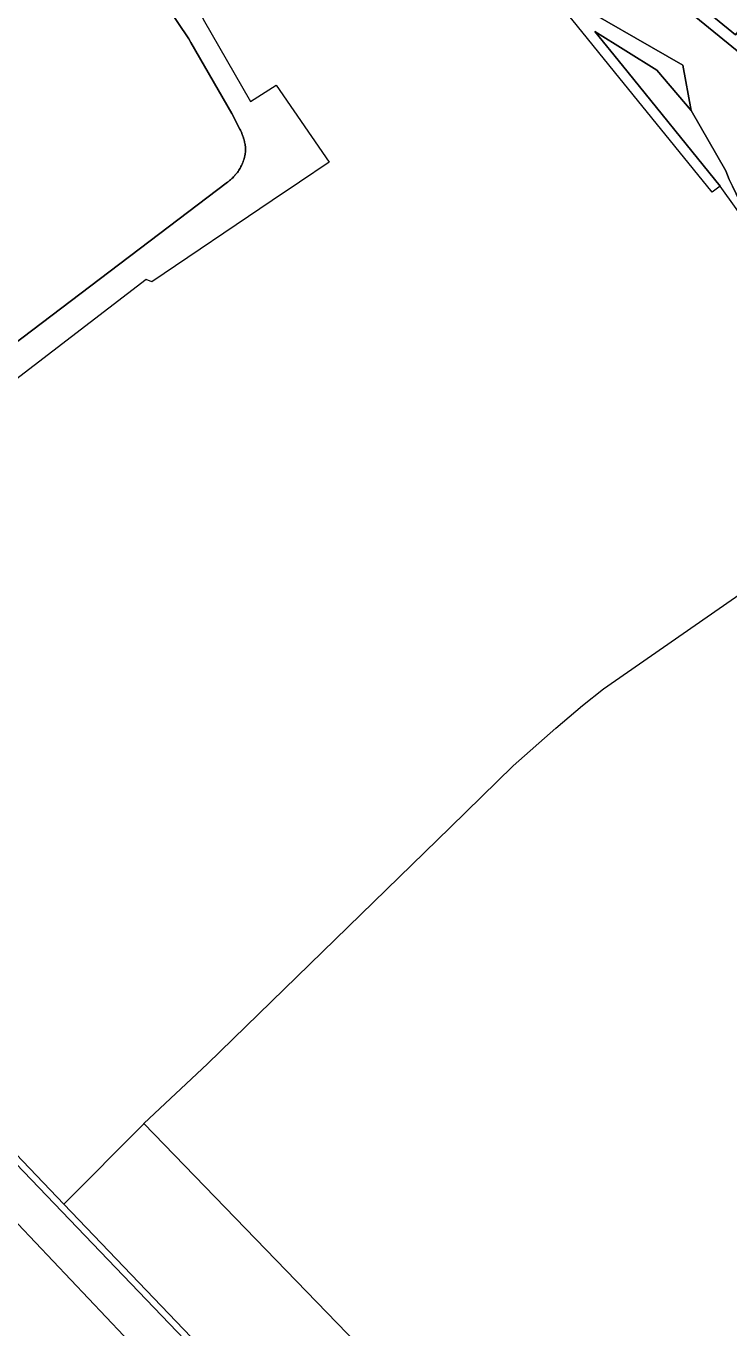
# Model space of a CAD drawing. Extents: x -650451 to -642268, y -1075216 to -1066610.
# Drawn here: x -646629.3 to -646422, y -1072504.6 to -1072120.7 of the extents above; entities that cross this region are included whole.
import ezdxf

# ---------------------------------------------------------------- set-up
doc = ezdxf.new("R2010")
doc.units = 0
doc.header["$LTSCALE"] = 4.8
for name, color, linetype, lineweight in [('13', 7, 'Continuous', 13), ('15', 7, 'Continuous', 13), ('2', 7, 'Continuous', 13), ('25', 7, 'Continuous', 13), ('40', 7, 'Continuous', 13), ('41', 7, 'Continuous', 13), ('45', 7, 'Continuous', 13), ('46', 7, 'Continuous', 13), ('6', 7, 'Continuous', 13)]:
    doc.layers.add(name, color=color, linetype=linetype, lineweight=lineweight)

msp = doc.modelspace()

# ---------------------------------------------------------------- linework, layer by layer
at = {"layer": '13'}
for points in [[(-646593.681, -1072106.013), (-646581.29, -1072124.56), (-646580.67, -1072125.63), (-646568.62, -1072146.55), (-646566.264, -1072151.112), (-646566.069, -1072151.486), (-646565.95, -1072151.72), (-646565.892, -1072151.838), (-646565.78, -1072152.076), (-646565.672, -1072152.317), (-646565.62, -1072152.438), (-646565.519, -1072152.683), (-646565.423, -1072152.929), (-646565.332, -1072153.178), (-646565.245, -1072153.429), (-646565.164, -1072153.681), (-646565.125, -1072153.808), (-646565.05, -1072154.064), (-646564.981, -1072154.32), (-646564.948, -1072154.449), (-646564.887, -1072154.707), (-646564.83, -1072154.967), (-646564.755, -1072155.358), (-646564.712, -1072155.62), (-646564.673, -1072155.882), (-646564.656, -1072156.013), (-646564.625, -1072156.276), (-646564.589, -1072156.671), (-646564.58, -1072156.802), (-646564.559, -1072157.196), (-646564.55, -1072157.59), (-646564.573, -1072157.792), (-646564.599, -1072157.993), (-646564.628, -1072158.194), (-646564.661, -1072158.395), (-646564.696, -1072158.596), (-646564.755, -1072158.896), (-646564.799, -1072159.096), (-646564.845, -1072159.295), (-646564.895, -1072159.493), (-646564.975, -1072159.789), (-646565.093, -1072160.181), (-646565.223, -1072160.569), (-646565.293, -1072160.761), (-646565.365, -1072160.952), (-646565.441, -1072161.142), (-646565.559, -1072161.424), (-646565.684, -1072161.703), (-646565.771, -1072161.887), (-646565.906, -1072162.16), (-646566, -1072162.34), (-646566.118, -1072162.552), (-646566.179, -1072162.657), (-646566.367, -1072162.971), (-646566.564, -1072163.279), (-646566.77, -1072163.583), (-646566.984, -1072163.882), (-646567.207, -1072164.175), (-646567.36, -1072164.367), (-646567.516, -1072164.556), (-646567.676, -1072164.743), (-646567.757, -1072164.835), (-646567.922, -1072165.017), (-646568.09, -1072165.196), (-646568.348, -1072165.458), (-646568.613, -1072165.714), (-646568.703, -1072165.797), (-646568.977, -1072166.042), (-646569.256, -1072166.279), (-646569.541, -1072166.508)], [(-646569.541, -1072166.508), (-646569.735, -1072166.656), (-646569.93, -1072166.8), (-646659.56, -1072234.65)]]:
    msp.add_lwpolyline(points, dxfattribs=at)
at = {"layer": '15'}
for points in [[(-646576.63, -1072030.7), (-646529.83, -1072058.46), (-646501.87, -1072073.55), (-646489.58, -1072095.65), (-646471.84, -1072111.32), (-646435.6, -1072132.24), (-646433.16, -1072145.61)], [(-646424.56, -1072167.96), (-646426.98, -1072169.74), (-646455.75, -1072134.29), (-646468.35, -1072118.76), (-646469.41, -1072117.44), (-646472.72, -1072115.38), (-646491.69, -1072097.45), (-646507.28, -1072078.4), (-646573.05, -1072038.46)], [(-646000.45, -1072615.28), (-645999.14, -1072611.29), (-646006.21, -1072593.04), (-646009.27, -1072582.89), (-646016.46, -1072568.07), (-646027.37, -1072549.05), (-646034.83, -1072536.97), (-646054.33, -1072506.16), (-646088.86, -1072457.93), (-646132.34, -1072412.37), (-646164.02, -1072390), (-646206.07, -1072366.43), (-646248.46, -1072343.52), (-646270.62, -1072332.33), (-646289.9, -1072320.26), (-646308.74, -1072304.97), (-646324.17, -1072289.15), (-646339.07, -1072270.33), (-646350.46, -1072250.81), (-646370.83, -1072206.8), (-646394.24, -1072163.81), (-646419.55, -1072128.03), (-646512.21, -1072052.57)], [(-646601, -1072067.55), (-646601.42, -1072071.01), (-646601.16, -1072074.07), (-646600.8, -1072075.94), (-646600.22, -1072077.86), (-646598.67, -1072081.55), (-646595.86, -1072086.82), (-646593.13, -1072091.01), (-646591.02, -1072094.4), (-646585.08, -1072104.81), (-646583.9, -1072106.42), (-646577.41, -1072117.76), (-646577.08, -1072118.7), (-646563.11, -1072143.03), (-646555.49, -1072138.17), (-646539.94, -1072160.83), (-646548.676, -1072166.737), (-646556.693, -1072172.159)], [(-646569.541, -1072166.508), (-646569.256, -1072166.279), (-646568.977, -1072166.042), (-646568.703, -1072165.797), (-646568.613, -1072165.714), (-646568.348, -1072165.458), (-646568.09, -1072165.196), (-646567.922, -1072165.017), (-646567.757, -1072164.835), (-646567.676, -1072164.743), (-646567.516, -1072164.556), (-646567.36, -1072164.367), (-646567.207, -1072164.175), (-646566.984, -1072163.882), (-646566.77, -1072163.583), (-646566.564, -1072163.279), (-646566.367, -1072162.971), (-646566.179, -1072162.657), (-646566.118, -1072162.552), (-646566, -1072162.34), (-646565.906, -1072162.16), (-646565.771, -1072161.887), (-646565.684, -1072161.703), (-646565.559, -1072161.424), (-646565.441, -1072161.142), (-646565.365, -1072160.952), (-646565.293, -1072160.761), (-646565.223, -1072160.569), (-646565.093, -1072160.181), (-646564.975, -1072159.789), (-646564.895, -1072159.493), (-646564.845, -1072159.295), (-646564.799, -1072159.096), (-646564.755, -1072158.896), (-646564.696, -1072158.596), (-646564.661, -1072158.395), (-646564.628, -1072158.194), (-646564.599, -1072157.993), (-646564.573, -1072157.792), (-646564.55, -1072157.59), (-646564.559, -1072157.196), (-646564.58, -1072156.802), (-646564.589, -1072156.671), (-646564.625, -1072156.276), (-646564.656, -1072156.013), (-646564.673, -1072155.882), (-646564.712, -1072155.62), (-646564.755, -1072155.358), (-646564.83, -1072154.967), (-646564.887, -1072154.707), (-646564.948, -1072154.449), (-646564.981, -1072154.32), (-646565.05, -1072154.064), (-646565.125, -1072153.808), (-646565.164, -1072153.681), (-646565.245, -1072153.429), (-646565.332, -1072153.178), (-646565.423, -1072152.929), (-646565.519, -1072152.683), (-646565.62, -1072152.438), (-646565.672, -1072152.317), (-646565.78, -1072152.076), (-646565.892, -1072151.838), (-646565.95, -1072151.72), (-646566.069, -1072151.486), (-646566.264, -1072151.112), (-646568.62, -1072146.55), (-646580.67, -1072125.63), (-646581.29, -1072124.56), (-646593.681, -1072106.013)], [(-646433.16, -1072145.61), (-646443.3, -1072133.79), (-646461.56, -1072122.36), (-646453.42, -1072132.4), (-646424.56, -1072167.96)], [(-646659.56, -1072234.65), (-646569.93, -1072166.8), (-646569.735, -1072166.656), (-646569.541, -1072166.508)], [(-646556.693, -1072172.159), (-646592.2, -1072196.17), (-646593.85, -1072195.48), (-646643.55, -1072233.5), (-646737.449, -1072305.019), (-646758.684, -1072283.41), (-646766.842, -1072275.063)], [(-646466.84, -1072620.18), (-646470.33, -1072617.33), (-646479.13, -1072616.26), (-646469.93, -1072603.28), (-646499.98, -1072594.11), (-646555.4, -1072536.38), (-646709.19, -1072376.06), (-646746.37, -1072333.94), (-646794.77, -1072282.59), (-646806.14, -1072261.22), (-646814.33, -1072251.34), (-646837.4, -1072236.27), (-646874.21, -1072201.34), (-646882.135, -1072193.308)], [(-646875.509, -1072192.58), (-646870.21, -1072199.51), (-646833.75, -1072233.32), (-646803.98, -1072254.74), (-646791.59, -1072279.78), (-646769.24, -1072303.65), (-646750.58, -1072315.02), (-646750.12, -1072315.82), (-646731.82, -1072348.2), (-646696.83, -1072385.81), (-646618.158, -1072468.098)], [(-646618.158, -1072468.098), (-646554.1, -1072535.1), (-646496.37, -1072590.65), (-646464.22, -1072595.84)]]:
    msp.add_lwpolyline(points, dxfattribs=at)
msp.add_lwpolyline([(-646396.16, -1072093.12), (-646404.5, -1072081.26), (-646409.87, -1072073.68), (-646423.17, -1072054.9), (-646431.45, -1072065.31), (-646439.1, -1072074.94), (-646446.74, -1072084.55), (-646454.82, -1072094.71), (-646437.75, -1072108.75), (-646420.06, -1072123.31), (-646411.77, -1072112.84), (-646404.2, -1072103.27)], close=True, dxfattribs=at)
at = {"layer": '2'}
for points in [[(-646504.244, -1072357.026), (-646485.656, -1072338.908), (-646473.069, -1072327.765), (-646465.227, -1072321.127), (-646459.03, -1072316.137), (-646380.12, -1072261.44)], [(-646594.561, -1072444.38), (-646575.792, -1072426.789), (-646504.244, -1072357.026)], [(-646345.741, -1072460.38), (-646389.081, -1072507.297), (-646445.877, -1072566.771), (-646459.575, -1072583.748), (-646594.561, -1072444.38)]]:
    msp.add_lwpolyline(points, dxfattribs=at)
at = {"layer": '25'}
for points in [[(-646882.135, -1072193.308), (-646874.21, -1072201.34), (-646837.4, -1072236.27), (-646814.33, -1072251.34), (-646806.14, -1072261.22), (-646794.77, -1072282.59), (-646746.37, -1072333.94), (-646709.19, -1072376.06), (-646555.4, -1072536.38), (-646499.98, -1072594.11), (-646469.93, -1072603.28), (-646479.13, -1072616.26), (-646470.33, -1072617.33), (-646466.84, -1072620.18)], [(-646564.91, -1072544.37), (-646595.21, -1072512.47), (-646647.48, -1072457.43), (-646768.87, -1072329.6), (-646772.7, -1072325.66)]]:
    msp.add_lwpolyline(points, dxfattribs=at)
at = {"layer": '40'}
for points in [[(-646424.56, -1072167.96), (-646453.42, -1072132.4), (-646461.56, -1072122.36), (-646443.3, -1072133.79), (-646433.16, -1072145.61)], [(-646433.16, -1072145.61), (-646422.94, -1072163.48), (-646421.9, -1072166.01), (-646420.97, -1072167.95), (-646415.75, -1072178.82), (-646410.68, -1072189.36)], [(-646410.68, -1072189.36), (-646415.84, -1072180.43), (-646419.83, -1072174.51), (-646424.56, -1072167.96)]]:
    msp.add_lwpolyline(points, dxfattribs=at)
at = {"layer": '41'}
for points in [[(-646618.158, -1072468.098), (-646594.606, -1072444.422), (-646594.561, -1072444.38)], [(-646594.561, -1072444.38), (-646459.575, -1072583.748), (-646445.877, -1072566.771), (-646389.081, -1072507.297), (-646345.741, -1072460.38), (-646345.36, -1072467.29)], [(-646464.22, -1072595.84), (-646496.37, -1072590.65), (-646554.1, -1072535.1), (-646618.158, -1072468.098)]]:
    msp.add_lwpolyline(points, dxfattribs=at)
at = {"layer": '45'}
for points in [[(-646433.16, -1072145.61), (-646435.6, -1072132.24), (-646471.84, -1072111.32), (-646489.58, -1072095.65), (-646501.87, -1072073.55), (-646529.83, -1072058.46), (-646576.63, -1072030.7)], [(-646512.21, -1072052.57), (-646419.55, -1072128.03), (-646394.24, -1072163.81), (-646370.83, -1072206.8), (-646350.46, -1072250.81), (-646339.07, -1072270.33), (-646324.17, -1072289.15), (-646308.74, -1072304.97), (-646289.9, -1072320.26), (-646270.62, -1072332.33), (-646248.46, -1072343.52), (-646206.07, -1072366.43), (-646164.02, -1072390), (-646132.34, -1072412.37), (-646088.86, -1072457.93), (-646054.33, -1072506.16), (-646034.83, -1072536.97), (-646027.37, -1072549.05), (-646016.46, -1072568.07), (-646009.27, -1072582.89), (-646006.21, -1072593.04), (-645999.14, -1072611.29), (-646000.45, -1072615.28)], [(-646415.75, -1072178.82), (-646420.97, -1072167.95), (-646421.9, -1072166.01), (-646422.94, -1072163.48), (-646433.16, -1072145.61)]]:
    msp.add_lwpolyline(points, dxfattribs=at)
at = {"layer": '46'}
msp.add_lwpolyline([(-646768.87, -1072329.6), (-646647.48, -1072457.43), (-646595.21, -1072512.47), (-646564.91, -1072544.37)], dxfattribs=at)
at = {"layer": '6'}
msp.add_lwpolyline([(-646396.16, -1072093.12), (-646404.2, -1072103.27), (-646411.77, -1072112.84), (-646420.06, -1072123.31), (-646437.75, -1072108.75), (-646454.82, -1072094.71), (-646446.74, -1072084.55), (-646439.1, -1072074.94), (-646431.45, -1072065.31), (-646423.17, -1072054.9), (-646409.87, -1072073.68), (-646404.5, -1072081.26)], close=True, dxfattribs=at)

doc.saveas('drawing.dxf')
